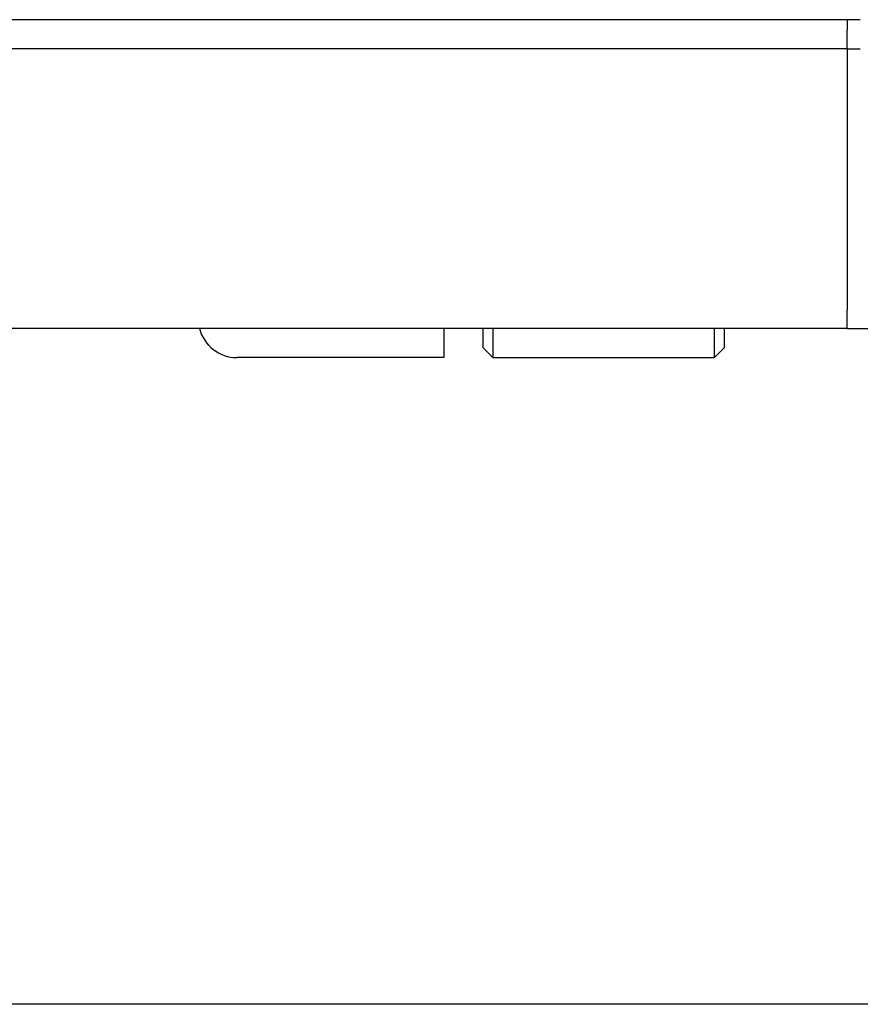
# Model space of a CAD drawing. Header units: inches. Extents: x 24 to 1128, y -74 to 748.
# Tile 447 of 557: x 918.95 to 924.39, y 308.81 to 315.18. Entities that reach past the tile are written whole.
import ezdxf

# ---------------------------------------------------------------- set-up
doc = ezdxf.new("R2010")
doc.units = ezdxf.units.IN
doc.header["$LTSCALE"] = 32
doc.header["$MEASUREMENT"] = 0
doc.layers.add('Visible (ANSI)', color=7, linetype='Continuous', lineweight=30)

msp = doc.modelspace()

# ---------------------------------------------------------------- linework, layer by layer
at = {"layer": 'Visible (ANSI)'}
for p, q in [((924.38845, 315.18016), (916.80345, 315.18016)), ((924.30345, 315.18016), (924.30345, 315.11216)), ((924.30345, 314.99216), (924.30345, 315.11216)), ((924.30345, 314.99216), (916.80345, 314.99216)), ((924.30345, 314.99216), (924.30345, 314.74216)), ((924.30345, 314.99216), (924.38845, 314.99216)), ((924.30345, 314.74216), (924.30345, 313.30016)), ((924.30345, 313.18016), (924.30345, 313.30016)), ((924.30345, 313.18016), (916.80345, 313.18016)), ((921.69304, 313.18016), (921.69304, 312.99266)), ((921.94604, 313.05516), (921.94604, 313.18016)), ((922.00854, 313.18016), (922.00854, 312.99266)), ((923.44354, 312.99266), (923.44354, 313.18016)), ((923.50604, 313.18016), (923.50604, 313.05516)), ((924.30345, 313.18016), (925.63845, 313.18016)), ((921.94604, 313.05516), (922.00854, 312.99266)), ((923.50604, 313.05516), (923.44354, 312.99266)), ((921.69304, 312.99266), (920.35204, 312.99266)), ((922.00854, 312.99266), (923.44354, 312.99266)), ((973.20854, 308.80516), (916.80345, 308.80516))]:
    msp.add_line(p, q, dxfattribs=at)
msp.add_arc((920.35204, 313.24266), 0.25, 194.477512, 270, dxfattribs=at)

doc.saveas('drawing.dxf')
